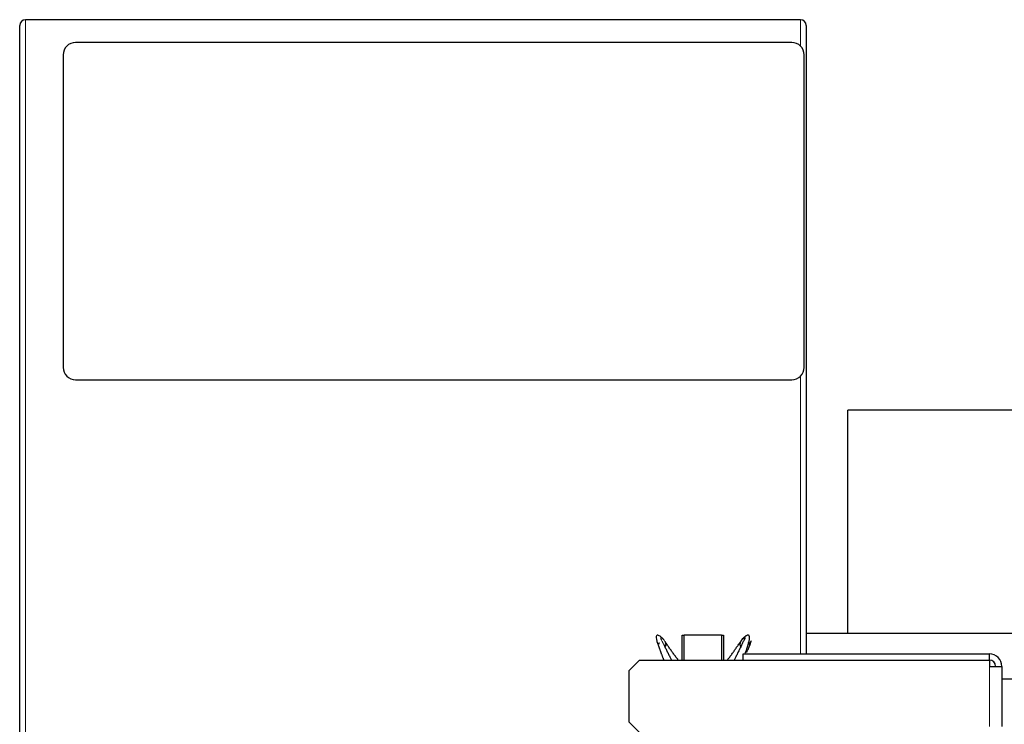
# Model space of a CAD drawing. Header units: millimetres. Extents: x 0 to 29700, y -16 to 21000.
# Tile 261 of 357: x 14098 to 14574, y 10902 to 11242. Entities that reach past the tile are written whole.
import ezdxf

# ---------------------------------------------------------------- set-up
doc = ezdxf.new("R2010")
doc.units = ezdxf.units.MM
doc.layers.add('1', color=7, linetype='Continuous', true_color=0xffffff)

msp = doc.modelspace()

# ---------------------------------------------------------------- linework, layer by layer
at = {"layer": '1', "color": 2, "linetype": 'Continuous', "lineweight": 25}
for p, q in [((14475.178, 11242.292), (14100.778, 11242.292)), ((14097.978, 10445.092), (14097.978, 11239.492)), ((14477.978, 11239.492), (14477.978, 10935.783)), ((14470.978, 11231.292), (14124.978, 11231.292)), ((14118.978, 11225.292), (14118.978, 11074.292)), ((14476.978, 11074.292), (14476.978, 11225.292)), ((14124.978, 11068.292), (14470.978, 11068.292)), ((14498.064, 10945.792), (14498.064, 11053.621)), ((14744.924, 11053.621), (14498.064, 11053.621)), ((14417.978, 10932.79), (14417.978, 10944.792)), ((14417.978, 10944.792), (14419.018, 10944.792)), ((14419.018, 10944.992), (14437.018, 10944.992)), ((14419.018, 10932.79), (14419.018, 10944.992)), ((14437.018, 10944.992), (14437.018, 10932.79)), ((14437.018, 10944.792), (14437.978, 10944.792)), ((14437.978, 10944.792), (14437.978, 10932.79)), ((14477.973, 10945.791), (14582.978, 10945.791)), ((14392.478, 10927.79), (14397.478, 10932.79)), ((14397.478, 10932.79), (14566.478, 10932.79)), ((14447.478, 10932.79), (14447.478, 10935.792)), ((14447.478, 10935.792), (14566.478, 10935.792)), ((14566.478, 10932.792), (14566.478, 10935.792)), ((14566.478, 10932.79), (14566.478, 10929.792)), ((14392.478, 10902.794), (14392.478, 10927.79)), ((14566.478, 10929.792), (14572.478, 10929.792)), ((14572.478, 10929.792), (14572.478, 10900.792)), ((14572.473, 10923.791), (14582.978, 10923.791)), ((14397.478, 10897.794), (14392.478, 10902.794))]:
    msp.add_line(p, q, dxfattribs=at)
at = {"layer": '1', "color": 4, "linetype": 'Continuous', "lineweight": 13}
for p, q in [((14100.778, 11242.292), (14100.778, 10442.292)), ((14475.178, 11229.577), (14475.178, 11242.292)), ((14475.178, 10935.784), (14475.178, 11070.007)), ((14566.478, 10900.792), (14566.478, 10929.792))]:
    msp.add_line(p, q, dxfattribs=at)
at = {"layer": '1', "color": 2, "linetype": 'Continuous', "lineweight": 25}
for centre, radius, start, end in [((14100.778, 11239.492), 2.8, 90, 180), ((14475.178, 11239.492), 2.8, 0, 90), ((14124.978, 11225.292), 6, 90, 180), ((14470.978, 11225.292), 6, 0, 90), ((14124.978, 11074.292), 6, 180, 270), ((14470.978, 11074.292), 6, 270, 0), ((14566.478, 10929.792), 6, 0, 90), ((14566.478, 10929.792), 3, 0, 90)]:
    msp.add_arc(centre, radius, start, end, dxfattribs=at)
for points, degree, knots in [([(14409.073, 10942.711), (14408.617, 10943.252), (14407.92, 10943.956), (14406.961, 10944.64), (14406.242, 10944.939), (14405.677, 10944.842), (14405.455, 10944.216), (14405.589, 10943.026), (14405.835, 10941.711), (14406.188, 10940.788), (14406.322, 10940.469)], 3, [0, 0, 0, 0, 0.1741513, 0.2759846, 0.3863218, 0.5050306, 0.6327805, 0.7718015, 0.9242405, 1, 1, 1, 1]), ([(14409.702, 10941.873), (14409.751, 10941.783), (14409.831, 10941.618), (14409.901, 10941.448), (14409.958, 10941.274), (14410.019, 10941.027), (14410.066, 10940.767), (14410.085, 10940.584), (14410.087, 10940.4), (14410.068, 10940.177), (14410.016, 10939.886), (14409.964, 10939.709), (14409.891, 10939.54), (14409.791, 10939.38), (14409.7, 10939.265), (14409.697, 10939.263), (14409.695, 10939.26), (14409.693, 10939.257)], 5, [0, 0, 0, 0, 0, 0, 0.1844371, 0.3310436, 0.3310436, 0.3310436, 0.4588984, 0.6620872, 0.6620872, 0.6620872, 0.7344361, 0.9931308, 0.9931308, 0.9931308, 1, 1, 1, 1, 1, 1]), ([(14416.176, 10932.828), (14416.079, 10932.951), (14415.594, 10933.569), (14414.749, 10934.669), (14413.678, 10936.112), (14412.655, 10937.56), (14411.663, 10939.021), (14410.684, 10940.485), (14410.035, 10941.429), (14409.702, 10941.873)], 3, [0, 0, 0, 0, 0.039904, 0.19992, 0.359936, 0.519952, 0.679968, 0.839984, 1, 1, 1, 1]), ([(14439.861, 10932.828), (14439.958, 10932.951), (14440.442, 10933.569), (14441.288, 10934.669), (14442.359, 10936.112), (14443.381, 10937.56), (14444.374, 10939.021), (14445.352, 10940.485), (14446.001, 10941.429), (14446.334, 10941.873)], 3, [0, 0, 0, 0, 0.039904, 0.19992, 0.359936, 0.519952, 0.679968, 0.839984, 1, 1, 1, 1]), ([(14446.334, 10941.873), (14446.564, 10942.226), (14447.035, 10942.883), (14447.617, 10943.464), (14448.04, 10943.697), (14448.321, 10943.734), (14448.392, 10943.55), (14448.34, 10943.295), (14448.234, 10943.056), (14448.092, 10942.783), (14447.878, 10942.386), (14447.48, 10941.619), (14446.879, 10940.384), (14446.134, 10938.825), (14445.366, 10937.234), (14444.586, 10935.628), (14443.872, 10934.165), (14443.413, 10933.239), (14443.222, 10932.854)], 3, [0, 0, 0, 0, 0.0933859, 0.1867719, 0.2334649, 0.2801578, 0.3268508, 0.3501973, 0.3735438, 0.3968902, 0.4202367, 0.4669297, 0.5603156, 0.6537016, 0.7470875, 0.8404735, 0.9338594, 1, 1, 1, 1]), ([(14446.334, 10941.873), (14446.286, 10941.783), (14446.174, 10941.555), (14446.044, 10941.211), (14445.964, 10940.85), (14445.942, 10940.481), (14445.969, 10940.177), (14446.021, 10939.883), (14446.074, 10939.704), (14446.149, 10939.532), (14446.249, 10939.374), (14446.34, 10939.262)], 5, [0, 0, 0, 0, 0, 0, 0.1848578, 0.4599452, 0.6635975, 0.6635975, 0.6635975, 0.7361114, 1, 1, 1, 1, 1, 1]), ([(14448.366, 10943.484), (14448.23, 10943.457), (14448.067, 10943.411), (14447.909, 10943.352), (14447.756, 10943.281), (14447.463, 10943.117), (14447.134, 10942.893), (14446.862, 10942.643), (14446.625, 10942.359), (14446.429, 10942.049), (14446.334, 10941.873)], 5, [0, 0, 0, 0, 0, 0, 0.2580938, 0.3152444, 0.3152444, 0.3152444, 0.6272599, 1, 1, 1, 1, 1, 1]), ([(14448.411, 10935.812), (14448.712, 10936.62), (14449.459, 10938.708), (14450.342, 10941.436), (14450.631, 10943.55), (14450.571, 10944.424), (14450.294, 10944.798), (14449.857, 10944.945), (14449.079, 10944.709), (14448.001, 10943.891), (14447.311, 10943.146), (14446.964, 10942.711)], 3, [0, 0, 0, 0, 0.1439951, 0.3712586, 0.479165, 0.5830404, 0.6345662, 0.6862261, 0.7900161, 0.8952103, 1, 1, 1, 1]), ([(14449.204, 10936.546), (14449.234, 10936.607), (14449.529, 10937.217), (14450.078, 10938.367), (14450.652, 10939.699), (14450.95, 10940.58), (14451.083, 10941.057), (14451.165, 10941.387), (14451.233, 10941.673), (14451.313, 10941.952), (14451.381, 10942.126), (14451.391, 10942.052), (14451.269, 10941.801), (14450.869, 10941.25), (14450.378, 10940.664), (14450.115, 10940.355)], 3, [0, 0, 0, 0, 0.0156096, 0.1562368, 0.296864, 0.3671776, 0.4023344, 0.4374912, 0.472648, 0.5078048, 0.5781184, 0.648432, 0.7187456, 0.8593728, 1, 1, 1, 1]), ([(14407.157, 10940.957), (14407.139, 10940.979), (14407.017, 10941.12), (14406.905, 10941.186), (14406.776, 10941.005), (14406.71, 10940.593), (14406.681, 10940.336)], 3, [0, 0, 0, 0, 0.0370006, 0.2628933, 0.4797994, 1, 1, 1, 1]), ([(14408.931, 10940.849), (14409.007, 10940.691), (14409.328, 10940.029), (14409.903, 10938.825), (14410.671, 10937.234), (14411.451, 10935.628), (14412.165, 10934.165), (14412.623, 10933.239), (14412.815, 10932.854)], 3, [0, 0, 0, 0, 0.063128, 0.2621132, 0.4610984, 0.6600836, 0.8590687, 1, 1, 1, 1])]:
    msp.add_open_spline(points, degree=degree, knots=knots, dxfattribs=at)
at = {"layer": '1', "color": 4, "linetype": 'Continuous', "lineweight": 13}
msp.add_open_spline([(14409.702, 10941.873), (14409.473, 10942.226), (14409.002, 10942.883), (14408.42, 10943.464), (14407.997, 10943.697), (14407.716, 10943.734), (14407.644, 10943.55), (14407.697, 10943.295), (14407.803, 10943.056), (14407.945, 10942.783), (14408.159, 10942.386), (14408.485, 10941.758), (14408.766, 10941.187), (14408.931, 10940.849)], degree=3, knots=[0, 0, 0, 0, 0.1759711, 0.3519423, 0.4399279, 0.5279134, 0.615899, 0.6598918, 0.7038846, 0.7478773, 0.7918701, 0.8798557, 1, 1, 1, 1], dxfattribs=at)
at = {"layer": '1', "color": 2, "linetype": 'Continuous', "lineweight": 25}
msp.add_open_spline([(14406.322, 10940.469), (14407.572, 10936.781), (14409.101, 10933.034)], degree=2, dxfattribs=at)

doc.saveas('drawing.dxf')
